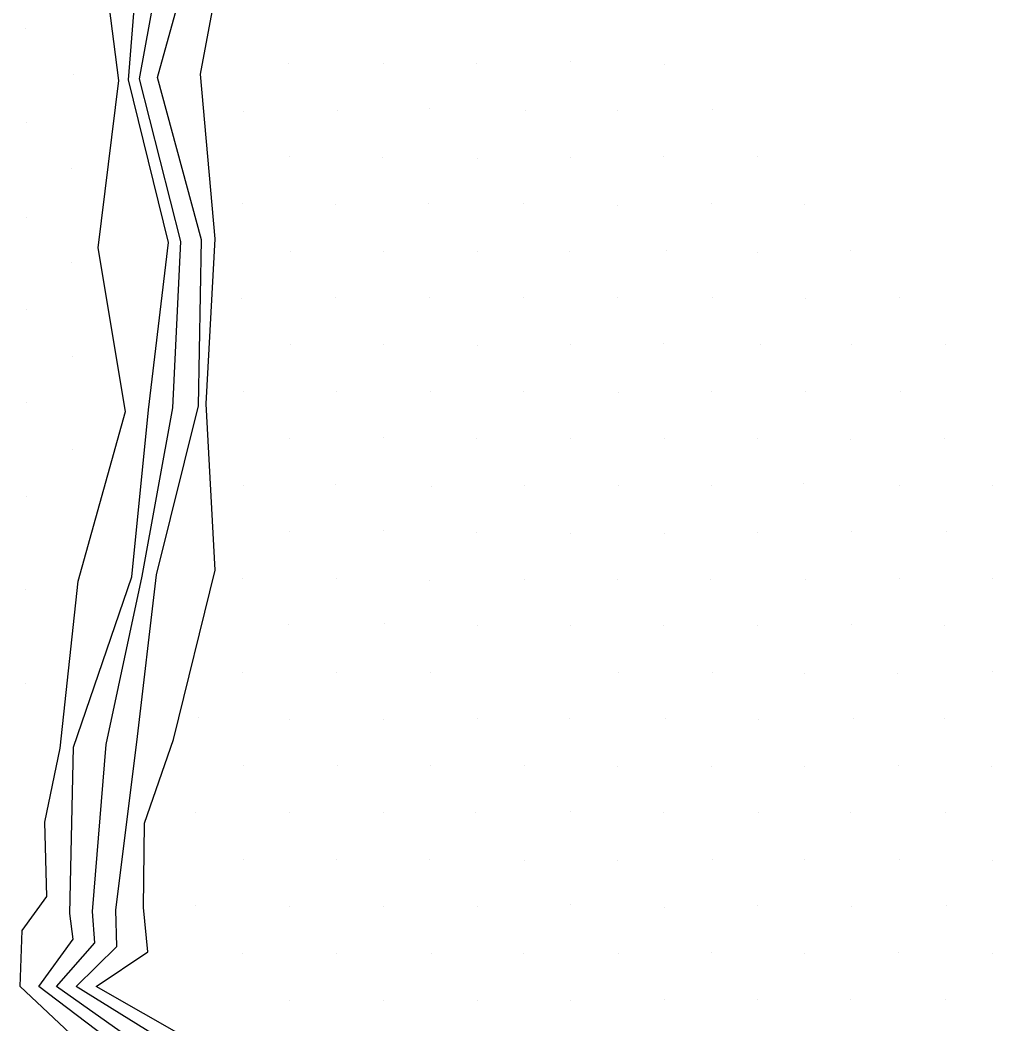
# Model space of a CAD drawing. Extents: x 1602514 to 1609837, y 863887 to 871157.
# Drawn here: x 1605726.7 to 1605873.5, y 868365 to 868516.6 of the extents above; entities that cross this region are included whole.
import ezdxf

# ---------------------------------------------------------------- set-up
doc = ezdxf.new("R2010")
doc.units = 0
for name, color, linetype in [('Survey-Flow line', 7, 'Continuous'), ('Survey-Ridge Lines', 7, 'Continuous'), ('Survey-Spot dirt', 7, 'Continuous')]:
    doc.layers.add(name, color=color, linetype=linetype)

msp = doc.modelspace()

# ---------------------------------------------------------------- linework, layer by layer
at = {"layer": 'Survey-Flow line'}
msp.add_lwpolyline([(1605757.85, 868208.28), (1605754.22, 868220.52), (1605748.62, 868232.6), (1605760.19, 868258.55), (1605764.03, 868270.69), (1605765.02, 868283.97), (1605766.78, 868309.15), (1605763.64, 868333.95), (1605750.22, 868357.93), (1605732.2, 868370.66), (1605737.96, 868377.26), (1605737.64, 868381.98), (1605739.69, 868407.19), (1605745.11, 868432.65), (1605749.75, 868458.06), (1605750.94, 868483.19), (1605744.71, 868507.75), (1605749.35, 868533.15), (1605755.44, 868541.28)], dxfattribs=at)
msp.add_lwpolyline([(1605757.85, 868208.28), (1605754.22, 868220.52), (1605748.62, 868232.6), (1605760.19, 868258.55), (1605764.03, 868270.69), (1605765.02, 868283.97), (1605766.78, 868309.15), (1605763.64, 868333.95), (1605750.22, 868357.93), (1605732.2, 868370.66), (1605737.96, 868377.26), (1605737.64, 868381.98), (1605739.69, 868407.19), (1605745.11, 868432.65), (1605749.75, 868458.06), (1605750.94, 868483.19), (1605744.71, 868507.75), (1605749.35, 868533.15), (1605755.44, 868541.28)], dxfattribs=at)
at = {"layer": 'Survey-Ridge Lines'}
for points in [[(1605755.91, 868208.13), (1605748.62, 868220.08), (1605746.52, 868232.43), (1605757.12, 868258.31), (1605761.84, 868270.55), (1605762.76, 868283.79), (1605764.14, 868308.94), (1605760.03, 868333.66), (1605746.61, 868357.65), (1605729.54, 868370.66), (1605734.69, 868377.82), (1605734.2, 868381.71), (1605734.77, 868406.8), (1605743.56, 868432.53), (1605746.1, 868457.77), (1605749.1, 868483.05), (1605743.04, 868507.61), (1605745.07, 868532.82), (1605751.42, 868541.91)], [(1605755.91, 868208.13), (1605748.62, 868220.08), (1605746.52, 868232.43), (1605757.12, 868258.31), (1605761.84, 868270.55), (1605762.76, 868283.79), (1605764.14, 868308.94), (1605760.03, 868333.66), (1605746.61, 868357.65), (1605729.54, 868370.66), (1605734.69, 868377.82), (1605734.2, 868381.71), (1605734.77, 868406.8), (1605743.56, 868432.53), (1605746.1, 868457.77), (1605749.1, 868483.05), (1605743.04, 868507.61), (1605745.07, 868532.82), (1605751.42, 868541.91)], [(1605760.98, 868208.53), (1605758.67, 868220.87), (1605752.71, 868232.92), (1605763.53, 868258.81), (1605766.51, 868270.84), (1605768.2, 868284.22), (1605769.96, 868309.4), (1605767.31, 868334.23), (1605755.05, 868358.31), (1605735.17, 868370.65), (1605741.32, 868376.69), (1605741.15, 868382.26), (1605744.32, 868407.55), (1605747.28, 868432.82), (1605753.61, 868458.36), (1605754.09, 868483.44), (1605747.44, 868507.96), (1605754.52, 868533.56), (1605759.47, 868540.66)], [(1605760.98, 868208.53), (1605758.67, 868220.87), (1605752.71, 868232.92), (1605763.53, 868258.81), (1605766.51, 868270.84), (1605768.2, 868284.22), (1605769.96, 868309.4), (1605767.31, 868334.23), (1605755.05, 868358.31), (1605735.17, 868370.65), (1605741.32, 868376.69), (1605741.15, 868382.26), (1605744.32, 868407.55), (1605747.28, 868432.82), (1605753.61, 868458.36), (1605754.09, 868483.44), (1605747.44, 868507.96), (1605754.52, 868533.56), (1605759.47, 868540.66)], [(1605778.33, 868090.12), (1605781.47, 868132.19), (1605776.39, 868156.65), (1605778.53, 868184.84), (1605778.18, 868201.32), (1605765.07, 868208.85), (1605761.46, 868221.09), (1605754.65, 868233.07), (1605766.23, 868259.02), (1605769.04, 868271.01), (1605769.12, 868284.29), (1605771.31, 868309.51), (1605769.46, 868334.4), (1605759.28, 868358.64), (1605738.17, 868370.65), (1605745.97, 868375.89), (1605745.3, 868382.59), (1605745.48, 868395.31), (1605749.87, 868407.99), (1605756.13, 868433.52), (1605754.76, 868458.64), (1605756.12, 868483.6), (1605753.92, 868508.47), (1605758.66, 868533.8)], [(1605778.33, 868090.12), (1605781.47, 868132.19), (1605776.39, 868156.65), (1605778.53, 868184.84), (1605778.18, 868201.32), (1605765.07, 868208.85), (1605761.46, 868221.09), (1605754.65, 868233.07), (1605766.23, 868259.02), (1605769.04, 868271.01), (1605769.12, 868284.29), (1605771.31, 868309.51), (1605769.46, 868334.4), (1605759.28, 868358.64), (1605738.17, 868370.65), (1605745.97, 868375.89), (1605745.3, 868382.59), (1605745.48, 868395.31), (1605749.87, 868407.99), (1605756.13, 868433.52), (1605754.76, 868458.64), (1605756.12, 868483.6), (1605753.92, 868508.47), (1605758.66, 868533.8)], [(1605763.13, 868087.61), (1605757.73, 868128.27), (1605763.58, 868154.54), (1605768.87, 868183.25), (1605762.09, 868192.79), (1605748.31, 868207.53), (1605745.03, 868219.8), (1605741.88, 868232.07), (1605753.83, 868258.05), (1605760.01, 868270.43), (1605760.28, 868283.6), (1605763.01, 868308.85), (1605757.55, 868333.47), (1605740.98, 868357.2), (1605726.69, 868370.67), (1605727.01, 868379.12), (1605730.72, 868384.26), (1605730.44, 868395.46), (1605732.73, 868406.64), (1605735.48, 868431.9), (1605742.59, 868457.5), (1605738.46, 868482.21), (1605741.61, 868507.5), (1605738.41, 868532.29)], [(1605763.13, 868087.61), (1605757.73, 868128.27), (1605763.58, 868154.54), (1605768.87, 868183.25), (1605762.09, 868192.79), (1605748.31, 868207.53), (1605745.03, 868219.8), (1605741.88, 868232.07), (1605753.83, 868258.05), (1605760.01, 868270.43), (1605760.28, 868283.6), (1605763.01, 868308.85), (1605757.55, 868333.47), (1605740.98, 868357.2), (1605726.69, 868370.67), (1605727.01, 868379.12), (1605730.72, 868384.26), (1605730.44, 868395.46), (1605732.73, 868406.64), (1605735.48, 868431.9), (1605742.59, 868457.5), (1605738.46, 868482.21), (1605741.61, 868507.5), (1605738.41, 868532.29)]]:
    msp.add_lwpolyline(points, dxfattribs=at)
at = {"layer": 'Survey-Spot dirt'}
for p, q in [((1605727.49, 868515.38), (1605727.49, 868515.38)), ((1605727.49, 868515.38), (1605727.49, 868515.38)), ((1605767.24, 868510.1), (1605767.24, 868510.1)), ((1605767.24, 868510.1), (1605767.24, 868510.1)), ((1605781.57, 868510.1), (1605781.57, 868510.1)), ((1605781.57, 868510.1), (1605781.57, 868510.1)), ((1605795.58, 868510.07), (1605795.58, 868510.07)), ((1605795.58, 868510.07), (1605795.58, 868510.07)), ((1605809.75, 868510.34), (1605809.75, 868510.34)), ((1605809.75, 868510.34), (1605809.75, 868510.34)), ((1605824.04, 868509.9), (1605824.04, 868509.9)), ((1605824.04, 868509.9), (1605824.04, 868509.9)), ((1605734.69, 868508.35), (1605734.69, 868508.35)), ((1605734.69, 868508.35), (1605734.69, 868508.35)), ((1605760.45, 868502.87), (1605760.45, 868502.87)), ((1605760.45, 868502.87), (1605760.45, 868502.87)), ((1605774.57, 868503.01), (1605774.57, 868503.01)), ((1605774.57, 868503.01), (1605774.57, 868503.01)), ((1605788.45, 868503.28), (1605788.45, 868503.28)), ((1605788.45, 868503.28), (1605788.45, 868503.28)), ((1605803.03, 868502.9), (1605803.03, 868502.9)), ((1605803.03, 868502.9), (1605803.03, 868502.9)), ((1605816.83, 868503.01), (1605816.83, 868503.01)), ((1605816.83, 868503.01), (1605816.83, 868503.01)), ((1605831.25, 868503.07), (1605831.25, 868503.07)), ((1605831.25, 868503.07), (1605831.25, 868503.07)), ((1605727.6, 868501.15), (1605727.6, 868501.15)), ((1605727.6, 868501.15), (1605727.6, 868501.15)), ((1605767.39, 868495.97), (1605767.39, 868495.97)), ((1605767.39, 868495.97), (1605767.39, 868495.97)), ((1605781.45, 868495.92), (1605781.45, 868495.92)), ((1605781.45, 868495.92), (1605781.45, 868495.92)), ((1605795.69, 868495.78), (1605795.69, 868495.78)), ((1605795.69, 868495.78), (1605795.69, 868495.78)), ((1605809.76, 868495.88), (1605809.76, 868495.88)), ((1605809.76, 868495.88), (1605809.76, 868495.88)), ((1605823.88, 868495.97), (1605823.88, 868495.97)), ((1605823.88, 868495.97), (1605823.88, 868495.97)), ((1605838.05, 868495.98), (1605838.05, 868495.98)), ((1605838.05, 868495.98), (1605838.05, 868495.98)), ((1605734.5, 868494.2), (1605734.5, 868494.2)), ((1605734.5, 868494.2), (1605734.5, 868494.2)), ((1605760.23, 868488.86), (1605760.23, 868488.86)), ((1605760.23, 868488.86), (1605760.23, 868488.86)), ((1605774.24, 868488.81), (1605774.24, 868488.81)), ((1605774.24, 868488.81), (1605774.24, 868488.81)), ((1605788.36, 868488.93), (1605788.36, 868488.93)), ((1605788.36, 868488.93), (1605788.36, 868488.93)), ((1605802.63, 868488.86), (1605802.63, 868488.86)), ((1605802.63, 868488.86), (1605802.63, 868488.86)), ((1605831.09, 868488.9), (1605831.09, 868488.9)), ((1605831.09, 868488.9), (1605831.09, 868488.9)), ((1605845.09, 868488.83), (1605845.09, 868488.83)), ((1605845.09, 868488.83), (1605845.09, 868488.83)), ((1605816.93, 868488.67), (1605816.93, 868488.67)), ((1605816.93, 868488.67), (1605816.93, 868488.67)), ((1605727.64, 868486.82), (1605727.64, 868486.82)), ((1605727.64, 868486.82), (1605727.64, 868486.82)), ((1605767.53, 868481.63), (1605767.53, 868481.63)), ((1605767.53, 868481.63), (1605767.53, 868481.63)), ((1605781.49, 868481.66), (1605781.49, 868481.66)), ((1605781.49, 868481.66), (1605781.49, 868481.66)), ((1605795.68, 868481.71), (1605795.68, 868481.71)), ((1605795.68, 868481.71), (1605795.68, 868481.71)), ((1605809.57, 868481.69), (1605809.57, 868481.69)), ((1605809.57, 868481.69), (1605809.57, 868481.69)), ((1605824.2, 868481.85), (1605824.2, 868481.85)), ((1605824.2, 868481.85), (1605824.2, 868481.85)), ((1605838.04, 868481.51), (1605838.04, 868481.51)), ((1605838.04, 868481.51), (1605838.04, 868481.51)), ((1605852.01, 868481.82), (1605852.01, 868481.82)), ((1605852.01, 868481.82), (1605852.01, 868481.82)), ((1605734.43, 868480), (1605734.43, 868480)), ((1605734.43, 868480), (1605734.43, 868480)), ((1605760.1, 868474.6), (1605760.1, 868474.6)), ((1605760.1, 868474.6), (1605760.1, 868474.6)), ((1605774.35, 868474.76), (1605774.35, 868474.76)), ((1605774.35, 868474.76), (1605774.35, 868474.76)), ((1605788.55, 868474.69), (1605788.55, 868474.69)), ((1605788.55, 868474.69), (1605788.55, 868474.69)), ((1605802.71, 868474.66), (1605802.71, 868474.66)), ((1605802.71, 868474.66), (1605802.71, 868474.66)), ((1605816.9, 868474.7), (1605816.9, 868474.7)), ((1605816.9, 868474.7), (1605816.9, 868474.7)), ((1605831.18, 868474.71), (1605831.18, 868474.71)), ((1605831.18, 868474.71), (1605831.18, 868474.71)), ((1605845.19, 868474.61), (1605845.19, 868474.61)), ((1605845.19, 868474.61), (1605845.19, 868474.61)), ((1605859.37, 868474.74), (1605859.37, 868474.74)), ((1605859.37, 868474.74), (1605859.37, 868474.74)), ((1605727.61, 868472.92), (1605727.61, 868472.92)), ((1605727.61, 868472.92), (1605727.61, 868472.92)), ((1605767.54, 868467.64), (1605767.54, 868467.64)), ((1605767.54, 868467.64), (1605767.54, 868467.64)), ((1605809.85, 868467.66), (1605809.85, 868467.66)), ((1605809.85, 868467.66), (1605809.85, 868467.66)), ((1605823.8, 868467.72), (1605823.8, 868467.72)), ((1605823.8, 868467.72), (1605823.8, 868467.72)), ((1605838.41, 868467.66), (1605838.41, 868467.66)), ((1605838.41, 868467.66), (1605838.41, 868467.66)), ((1605852.18, 868467.61), (1605852.18, 868467.61)), ((1605852.18, 868467.61), (1605852.18, 868467.61)), ((1605866.35, 868467.59), (1605866.35, 868467.59)), ((1605866.35, 868467.59), (1605866.35, 868467.59)), ((1605781.5, 868467.56), (1605781.5, 868467.56)), ((1605781.5, 868467.56), (1605781.5, 868467.56)), ((1605795.69, 868467.53), (1605795.69, 868467.53)), ((1605795.69, 868467.53), (1605795.69, 868467.53)), ((1605734.58, 868465.85), (1605734.58, 868465.85)), ((1605734.58, 868465.85), (1605734.58, 868465.85)), ((1605760.35, 868460.53), (1605760.35, 868460.53)), ((1605760.35, 868460.53), (1605760.35, 868460.53)), ((1605774.48, 868460.51), (1605774.48, 868460.51)), ((1605774.48, 868460.51), (1605774.48, 868460.51)), ((1605788.58, 868460.59), (1605788.58, 868460.59)), ((1605788.58, 868460.59), (1605788.58, 868460.59)), ((1605802.72, 868460.55), (1605802.72, 868460.55)), ((1605802.72, 868460.55), (1605802.72, 868460.55)), ((1605817, 868460.31), (1605817, 868460.31)), ((1605817, 868460.31), (1605817, 868460.31)), ((1605831, 868460.59), (1605831, 868460.59)), ((1605831, 868460.59), (1605831, 868460.59)), ((1605845.21, 868460.52), (1605845.21, 868460.52)), ((1605845.21, 868460.52), (1605845.21, 868460.52)), ((1605859.64, 868460.54), (1605859.64, 868460.54)), ((1605859.64, 868460.54), (1605859.64, 868460.54)), ((1605727.6, 868458.86), (1605727.6, 868458.86)), ((1605727.6, 868458.86), (1605727.6, 868458.86)), ((1605767.33, 868453.37), (1605767.33, 868453.37)), ((1605767.33, 868453.37), (1605767.33, 868453.37)), ((1605781.57, 868453.54), (1605781.57, 868453.54)), ((1605781.57, 868453.54), (1605781.57, 868453.54)), ((1605795.63, 868453.49), (1605795.63, 868453.49)), ((1605795.63, 868453.49), (1605795.63, 868453.49)), ((1605809.83, 868453.49), (1605809.83, 868453.49)), ((1605809.83, 868453.49), (1605809.83, 868453.49)), ((1605824.03, 868453.49), (1605824.03, 868453.49)), ((1605824.03, 868453.49), (1605824.03, 868453.49)), ((1605838.08, 868453.37), (1605838.08, 868453.37)), ((1605838.08, 868453.37), (1605838.08, 868453.37)), ((1605852.08, 868453.24), (1605852.08, 868453.24)), ((1605852.08, 868453.24), (1605852.08, 868453.24)), ((1605866.3, 868453.39), (1605866.3, 868453.39)), ((1605866.3, 868453.39), (1605866.3, 868453.39)), ((1605734.66, 868451.72), (1605734.66, 868451.72)), ((1605734.66, 868451.72), (1605734.66, 868451.72)), ((1605760.36, 868446.35), (1605760.36, 868446.35)), ((1605760.36, 868446.35), (1605760.36, 868446.35)), ((1605774.31, 868446.46), (1605774.31, 868446.46)), ((1605774.31, 868446.46), (1605774.31, 868446.46)), ((1605831.05, 868446.36), (1605831.05, 868446.36)), ((1605831.05, 868446.36), (1605831.05, 868446.36)), ((1605845.02, 868446.56), (1605845.02, 868446.56)), ((1605845.02, 868446.56), (1605845.02, 868446.56)), ((1605873.55, 868446.36), (1605873.55, 868446.36)), ((1605873.55, 868446.36), (1605873.55, 868446.36)), ((1605788.83, 868446.25), (1605788.83, 868446.25)), ((1605788.83, 868446.25), (1605788.83, 868446.25)), ((1605802.86, 868446.3), (1605802.86, 868446.3)), ((1605802.86, 868446.3), (1605802.86, 868446.3)), ((1605817.04, 868446.29), (1605817.04, 868446.29)), ((1605817.04, 868446.29), (1605817.04, 868446.29)), ((1605859.37, 868446.26), (1605859.37, 868446.26)), ((1605859.37, 868446.26), (1605859.37, 868446.26)), ((1605727.7, 868444.66), (1605727.7, 868444.66)), ((1605727.7, 868444.66), (1605727.7, 868444.66)), ((1605767.39, 868439.33), (1605767.39, 868439.33)), ((1605767.39, 868439.33), (1605767.39, 868439.33)), ((1605781.52, 868439.52), (1605781.52, 868439.52)), ((1605781.52, 868439.52), (1605781.52, 868439.52)), ((1605795.63, 868439.19), (1605795.63, 868439.19)), ((1605795.63, 868439.19), (1605795.63, 868439.19)), ((1605809.77, 868439.03), (1605809.77, 868439.03)), ((1605809.77, 868439.03), (1605809.77, 868439.03)), ((1605824.02, 868439.14), (1605824.02, 868439.14)), ((1605824.02, 868439.14), (1605824.02, 868439.14)), ((1605838.04, 868439.21), (1605838.04, 868439.21)), ((1605838.04, 868439.21), (1605838.04, 868439.21)), ((1605852.19, 868439.38), (1605852.19, 868439.38)), ((1605852.19, 868439.38), (1605852.19, 868439.38)), ((1605866.48, 868439.35), (1605866.48, 868439.35)), ((1605866.48, 868439.35), (1605866.48, 868439.35)), ((1605760.31, 868432.26), (1605760.31, 868432.26)), ((1605760.31, 868432.26), (1605760.31, 868432.26)), ((1605774.43, 868432.31), (1605774.43, 868432.31)), ((1605774.43, 868432.31), (1605774.43, 868432.31)), ((1605788.52, 868431.99), (1605788.52, 868431.99)), ((1605788.52, 868431.99), (1605788.52, 868431.99)), ((1605802.85, 868432.09), (1605802.85, 868432.09)), ((1605802.85, 868432.09), (1605802.85, 868432.09)), ((1605816.94, 868432.14), (1605816.94, 868432.14)), ((1605816.94, 868432.14), (1605816.94, 868432.14)), ((1605830.89, 868432.12), (1605830.89, 868432.12)), ((1605830.89, 868432.12), (1605830.89, 868432.12)), ((1605845.21, 868432.19), (1605845.21, 868432.19)), ((1605845.21, 868432.19), (1605845.21, 868432.19)), ((1605859.47, 868432.26), (1605859.47, 868432.26)), ((1605859.47, 868432.26), (1605859.47, 868432.26)), ((1605873.52, 868432.23), (1605873.52, 868432.23)), ((1605873.52, 868432.23), (1605873.52, 868432.23)), ((1605727.49, 868430.59), (1605727.49, 868430.59)), ((1605727.49, 868430.59), (1605727.49, 868430.59)), ((1605767.21, 868425.27), (1605767.21, 868425.27)), ((1605767.21, 868425.27), (1605767.21, 868425.27)), ((1605781.65, 868425.5), (1605781.65, 868425.5)), ((1605781.65, 868425.5), (1605781.65, 868425.5)), ((1605795.67, 868425.12), (1605795.67, 868425.12)), ((1605795.67, 868425.12), (1605795.67, 868425.12)), ((1605809.77, 868425.19), (1605809.77, 868425.19)), ((1605809.77, 868425.19), (1605809.77, 868425.19)), ((1605823.88, 868425.16), (1605823.88, 868425.16)), ((1605823.88, 868425.16), (1605823.88, 868425.16)), ((1605837.96, 868425.14), (1605837.96, 868425.14)), ((1605837.96, 868425.14), (1605837.96, 868425.14)), ((1605852.18, 868425.31), (1605852.18, 868425.31)), ((1605852.18, 868425.31), (1605852.18, 868425.31)), ((1605866.29, 868425.25), (1605866.29, 868425.25)), ((1605866.29, 868425.25), (1605866.29, 868425.25)), ((1605760.28, 868418.09), (1605760.28, 868418.09)), ((1605760.28, 868418.09), (1605760.28, 868418.09)), ((1605774.5, 868418.05), (1605774.5, 868418.05)), ((1605774.5, 868418.05), (1605774.5, 868418.05)), ((1605788.63, 868418.14), (1605788.63, 868418.14)), ((1605788.63, 868418.14), (1605788.63, 868418.14)), ((1605816.99, 868418.12), (1605816.99, 868418.12)), ((1605816.99, 868418.12), (1605816.99, 868418.12)), ((1605831.24, 868418.05), (1605831.24, 868418.05)), ((1605831.24, 868418.05), (1605831.24, 868418.05)), ((1605845.06, 868417.98), (1605845.06, 868417.98)), ((1605845.06, 868417.98), (1605845.06, 868417.98)), ((1605859.13, 868417.96), (1605859.13, 868417.96)), ((1605859.13, 868417.96), (1605859.13, 868417.96)), ((1605873.41, 868418.22), (1605873.41, 868418.22)), ((1605873.41, 868418.22), (1605873.41, 868418.22)), ((1605727.57, 868416.44), (1605727.57, 868416.44)), ((1605727.57, 868416.44), (1605727.57, 868416.44)), ((1605753.62, 868411.23), (1605753.62, 868411.23)), ((1605753.62, 868411.23), (1605753.62, 868411.23)), ((1605767.41, 868410.93), (1605767.41, 868410.93)), ((1605767.41, 868410.93), (1605767.41, 868410.93)), ((1605781.49, 868410.98), (1605781.49, 868410.98)), ((1605781.49, 868410.98), (1605781.49, 868410.98)), ((1605795.73, 868411.12), (1605795.73, 868411.12)), ((1605795.73, 868411.12), (1605795.73, 868411.12)), ((1605809.65, 868411.15), (1605809.65, 868411.15)), ((1605809.65, 868411.15), (1605809.65, 868411.15)), ((1605824.19, 868411.11), (1605824.19, 868411.11)), ((1605824.19, 868411.11), (1605824.19, 868411.11)), ((1605838.13, 868410.99), (1605838.13, 868410.99)), ((1605838.13, 868410.99), (1605838.13, 868410.99)), ((1605852.48, 868411.08), (1605852.48, 868411.08)), ((1605852.48, 868411.08), (1605852.48, 868411.08)), ((1605866.21, 868411.16), (1605866.21, 868411.16)), ((1605866.21, 868411.16), (1605866.21, 868411.16)), ((1605760.39, 868404.01), (1605760.39, 868404.01)), ((1605760.39, 868404.01), (1605760.39, 868404.01)), ((1605774.57, 868404.08), (1605774.57, 868404.08)), ((1605774.57, 868404.08), (1605774.57, 868404.08)), ((1605788.58, 868404.02), (1605788.58, 868404.02)), ((1605788.58, 868404.02), (1605788.58, 868404.02)), ((1605802.86, 868404.05), (1605802.86, 868404.05)), ((1605802.86, 868404.05), (1605802.86, 868404.05)), ((1605816.94, 868403.89), (1605816.94, 868403.89)), ((1605816.94, 868403.89), (1605816.94, 868403.89)), ((1605831.12, 868403.91), (1605831.12, 868403.91)), ((1605831.12, 868403.91), (1605831.12, 868403.91)), ((1605845.1, 868403.96), (1605845.1, 868403.96)), ((1605845.1, 868403.96), (1605845.1, 868403.96)), ((1605859.35, 868403.98), (1605859.35, 868403.98)), ((1605859.35, 868403.98), (1605859.35, 868403.98)), ((1605873.33, 868403.88), (1605873.33, 868403.88)), ((1605873.33, 868403.88), (1605873.33, 868403.88)), ((1605753.15, 868397.01), (1605753.15, 868397.01)), ((1605753.15, 868397.01), (1605753.15, 868397.01)), ((1605767.36, 868396.95), (1605767.36, 868396.95)), ((1605767.36, 868396.95), (1605767.36, 868396.95)), ((1605781.58, 868396.95), (1605781.58, 868396.95)), ((1605781.58, 868396.95), (1605781.58, 868396.95)), ((1605795.5, 868396.92), (1605795.5, 868396.92)), ((1605795.5, 868396.92), (1605795.5, 868396.92)), ((1605809.81, 868397.09), (1605809.81, 868397.09)), ((1605809.81, 868397.09), (1605809.81, 868397.09)), ((1605823.85, 868397), (1605823.85, 868397)), ((1605823.85, 868397), (1605823.85, 868397)), ((1605838.09, 868396.9), (1605838.09, 868396.9)), ((1605838.09, 868396.9), (1605838.09, 868396.9)), ((1605852.09, 868396.91), (1605852.09, 868396.91)), ((1605852.09, 868396.91), (1605852.09, 868396.91)), ((1605866.36, 868396.92), (1605866.36, 868396.92)), ((1605866.36, 868396.92), (1605866.36, 868396.92)), ((1605760.42, 868389.89), (1605760.42, 868389.89)), ((1605760.42, 868389.89), (1605760.42, 868389.89)), ((1605774.43, 868389.81), (1605774.43, 868389.81)), ((1605774.43, 868389.81), (1605774.43, 868389.81)), ((1605788.57, 868389.83), (1605788.57, 868389.83)), ((1605788.57, 868389.83), (1605788.57, 868389.83)), ((1605802.83, 868389.72), (1605802.83, 868389.72)), ((1605802.83, 868389.72), (1605802.83, 868389.72)), ((1605816.95, 868389.68), (1605816.95, 868389.68)), ((1605816.95, 868389.68), (1605816.95, 868389.68)), ((1605831.16, 868389.79), (1605831.16, 868389.79)), ((1605831.16, 868389.79), (1605831.16, 868389.79)), ((1605845.16, 868389.78), (1605845.16, 868389.78)), ((1605845.16, 868389.78), (1605845.16, 868389.78)), ((1605859.42, 868389.84), (1605859.42, 868389.84)), ((1605859.42, 868389.84), (1605859.42, 868389.84)), ((1605873.49, 868389.72), (1605873.49, 868389.72)), ((1605873.49, 868389.72), (1605873.49, 868389.72)), ((1605753.16, 868382.85), (1605753.16, 868382.85)), ((1605753.16, 868382.85), (1605753.16, 868382.85)), ((1605767.36, 868382.81), (1605767.36, 868382.81)), ((1605767.36, 868382.81), (1605767.36, 868382.81)), ((1605781.58, 868382.69), (1605781.58, 868382.69)), ((1605781.58, 868382.69), (1605781.58, 868382.69)), ((1605795.72, 868382.79), (1605795.72, 868382.79)), ((1605795.72, 868382.79), (1605795.72, 868382.79)), ((1605809.76, 868382.97), (1605809.76, 868382.97)), ((1605809.76, 868382.97), (1605809.76, 868382.97)), ((1605837.94, 868382.91), (1605837.94, 868382.91)), ((1605837.94, 868382.91), (1605837.94, 868382.91)), ((1605852.21, 868382.75), (1605852.21, 868382.75)), ((1605852.21, 868382.75), (1605852.21, 868382.75)), ((1605866.47, 868382.9), (1605866.47, 868382.9)), ((1605866.47, 868382.9), (1605866.47, 868382.9)), ((1605824, 868382.62), (1605824, 868382.62)), ((1605824, 868382.62), (1605824, 868382.62)), ((1605760.31, 868375.68), (1605760.31, 868375.68)), ((1605760.31, 868375.68), (1605760.31, 868375.68)), ((1605774.39, 868375.71), (1605774.39, 868375.71)), ((1605774.39, 868375.71), (1605774.39, 868375.71)), ((1605788.76, 868375.66), (1605788.76, 868375.66)), ((1605788.76, 868375.66), (1605788.76, 868375.66)), ((1605802.61, 868375.6), (1605802.61, 868375.6)), ((1605802.61, 868375.6), (1605802.61, 868375.6)), ((1605816.99, 868375.61), (1605816.99, 868375.61)), ((1605816.99, 868375.61), (1605816.99, 868375.61)), ((1605831.04, 868375.83), (1605831.04, 868375.83)), ((1605831.04, 868375.83), (1605831.04, 868375.83)), ((1605845.14, 868375.57), (1605845.14, 868375.57)), ((1605845.14, 868375.57), (1605845.14, 868375.57)), ((1605859.29, 868375.76), (1605859.29, 868375.76)), ((1605859.29, 868375.76), (1605859.29, 868375.76)), ((1605873.46, 868375.69), (1605873.46, 868375.69)), ((1605873.46, 868375.69), (1605873.46, 868375.69)), ((1605767.4, 868368.62), (1605767.4, 868368.62)), ((1605767.4, 868368.62), (1605767.4, 868368.62)), ((1605781.49, 868368.47), (1605781.49, 868368.47)), ((1605781.49, 868368.47), (1605781.49, 868368.47)), ((1605795.75, 868368.6), (1605795.75, 868368.6)), ((1605795.75, 868368.6), (1605795.75, 868368.6)), ((1605809.8, 868368.59), (1605809.8, 868368.59)), ((1605809.8, 868368.59), (1605809.8, 868368.59)), ((1605823.95, 868368.64), (1605823.95, 868368.64)), ((1605823.95, 868368.64), (1605823.95, 868368.64)), ((1605838.03, 868368.72), (1605838.03, 868368.72)), ((1605838.03, 868368.72), (1605838.03, 868368.72)), ((1605852.1, 868368.72), (1605852.1, 868368.72)), ((1605852.1, 868368.72), (1605852.1, 868368.72)), ((1605866.32, 868368.73), (1605866.32, 868368.73)), ((1605866.32, 868368.73), (1605866.32, 868368.73))]:
    msp.add_line(p, q, dxfattribs=at)

doc.saveas('drawing.dxf')
